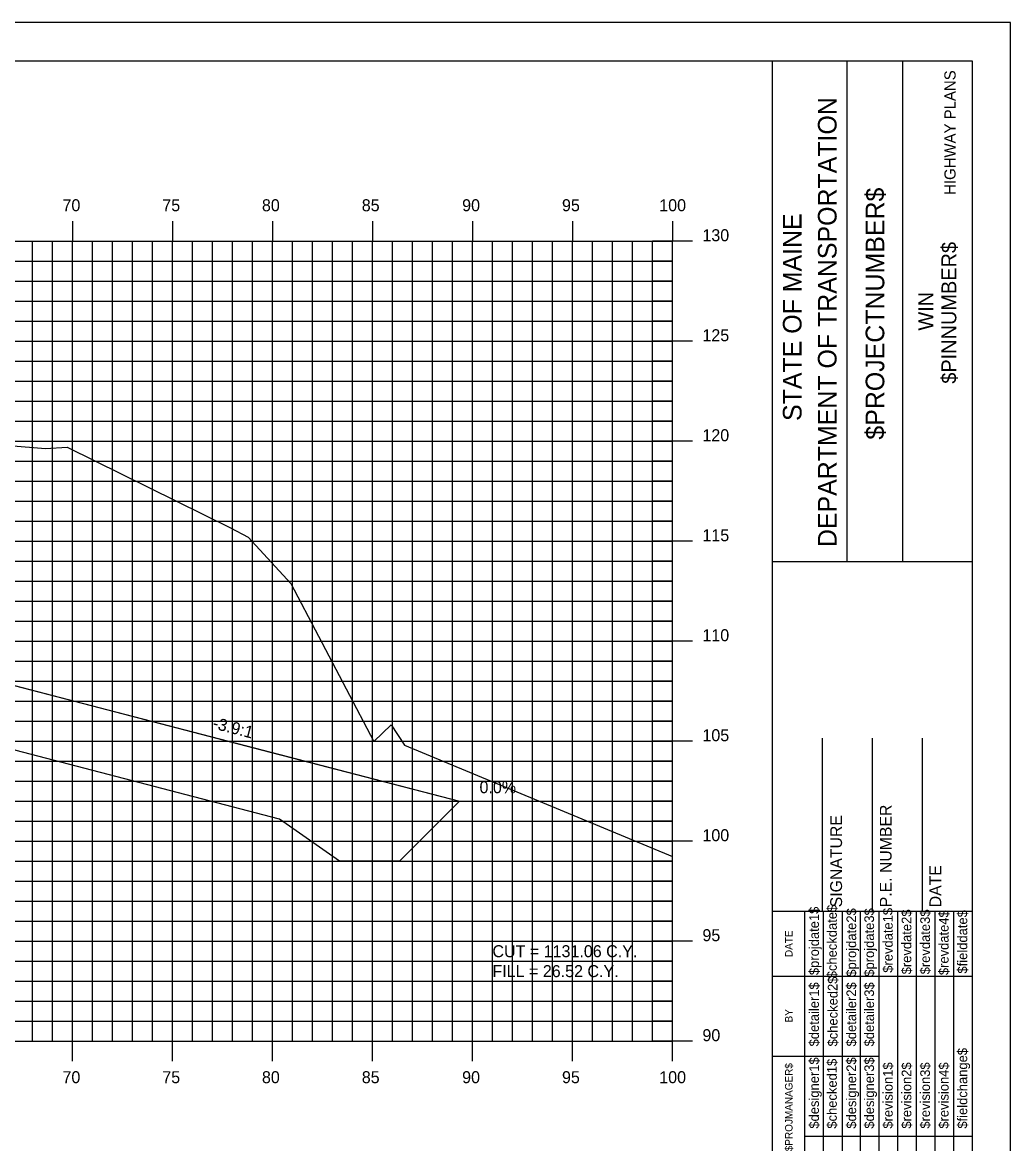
# Model space of a CAD drawing. Extents: x 850598 to 870284, y 366541 to 366651.
# Drawn here: x 860697.4 to 860746.8, y 366595.1 to 366651.2 of the extents above; entities that cross this region are included whole.
import ezdxf

# ---------------------------------------------------------------- set-up
doc = ezdxf.new("R2010")
doc.units = 0
for name, color, linetype in [('ANNOTATION', 7, 'Continuous'), ('BORDER', 7, 'Continuous'), ('D_Drainage_RipRap', 7, 'Continuous'), ('D_Roadway_Centerline', 7, 'Continuous'), ('D_Roadway_SlopeLines', 7, 'Continuous'), ('D_Text_Standard', 7, 'Continuous'), ('H_V ANNOTATION', 7, 'Continuous'), ('HIGHWAY_TITLE', 7, 'Continuous'), ('MAJOR', 7, 'Continuous'), ('MINOR', 7, 'Continuous'), ('PLOT BOUNDARY', 7, 'Continuous'), ('S_Roadway_Centerline', 7, 'Continuous')]:
    doc.layers.add(name, color=color, linetype=linetype)

msp = doc.modelspace()

# ---------------------------------------------------------------- linework, layer by layer
at = {"layer": 'BORDER'}
for p, q in [((860744.942, 366649.225), (860584.942, 366649.225)), ((860734.942, 366544.225), (860734.942, 366649.225)), ((860738.67, 366624.222), (860738.67, 366649.222)), ((860741.465, 366624.222), (860741.465, 366649.222)), ((860744.942, 366544.225), (860744.942, 366649.225)), ((860734.943, 366624.219), (860744.942, 366624.219)), ((860737.442, 366606.728), (860737.442, 366615.376)), ((860739.942, 366606.728), (860739.942, 366615.376)), ((860742.442, 366606.728), (860742.442, 366615.376)), ((860734.942, 366606.728), (860744.942, 366606.728))]:
    msp.add_line(p, q, dxfattribs=at)
for points in [[(860736.557, 366603.478), (860736.557, 366606.728)], [(860737.489, 366589.231), (860737.489, 366606.728)], [(860738.421, 366606.728), (860738.421, 366589.231)], [(860739.353, 366589.231), (860739.353, 366606.728)], [(860740.284, 366589.231), (860740.284, 366606.728)], [(860741.216, 366589.231), (860741.216, 366606.728)], [(860742.148, 366589.231), (860742.148, 366606.728)], [(860743.079, 366589.231), (860743.079, 366606.728)], [(860744.011, 366589.231), (860744.011, 366606.728)], [(860736.557, 366589.231), (860736.557, 366606.022)], [(860734.942, 366603.478), (860744.942, 366603.478)], [(860734.942, 366599.478), (860736.557, 366599.478)], [(860736.557, 366599.478), (860740.283, 366599.478)], [(860736.557, 366595.478), (860744.942, 366595.478)]]:
    msp.add_lwpolyline(points, dxfattribs=at)
at = {"layer": 'D_Drainage_RipRap'}
msp.add_lwpolyline([(860696.194, 366618.221), (860709.44, 366614.781), (860719.302, 366612.221), (860716.302, 366609.221), (860713.302, 366609.221), (860710.302, 366611.331), (860697.056, 366614.771), (860696.194, 366616.721), (860651.128, 366628.422), (860651.128, 366629.922)], close=True, dxfattribs=at)
at = {"layer": 'D_Roadway_Centerline'}
msp.add_lwpolyline([(860589.941, 366628.85), (860593.941, 366626.85), (860598.832, 366628.48), (860598.832, 366628.48), (860603.941, 366630.184), (860618.941, 366631.084), (860629.941, 366631.414), (860640.941, 366631.678), (860644.941, 366631.438), (860646.941, 366631.318), (860651.128, 366629.922), (860696.194, 366618.221), (860709.44, 366614.781), (860719.302, 366612.221), (860723.302, 366612.221)], dxfattribs=at)
at = {"layer": 'D_Roadway_SlopeLines'}
msp.add_lwpolyline([(860651.128, 366629.922), (860719.302, 366612.221), (860719.302, 366612.221)], dxfattribs=at)
at = {"layer": 'MAJOR'}
for p, q in [((860699.941, 366641.227), (860699.941, 366640.225)), ((860699.941, 366641.227), (860699.941, 366640.225)), ((860704.941, 366641.227), (860704.941, 366640.225)), ((860704.941, 366641.227), (860704.941, 366640.225)), ((860709.941, 366641.227), (860709.941, 366640.225)), ((860709.941, 366641.227), (860709.941, 366640.225)), ((860714.941, 366641.227), (860714.941, 366640.225)), ((860714.941, 366641.227), (860714.941, 366640.225)), ((860719.941, 366641.227), (860719.941, 366640.225)), ((860719.941, 366641.227), (860719.941, 366640.225)), ((860724.941, 366641.227), (860724.941, 366640.225)), ((860724.941, 366641.227), (860724.941, 366640.225)), ((860729.941, 366641.227), (860729.941, 366640.225)), ((860729.941, 366641.227), (860729.941, 366640.225)), ((860589.941, 366640.225), (860729.941, 366640.225)), ((860589.941, 366640.225), (860729.941, 366640.225)), ((860589.941, 366640.225), (860729.941, 366640.225)), ((860589.941, 366640.225), (860729.941, 366640.225)), ((860699.941, 366600.225), (860699.941, 366640.225)), ((860699.941, 366600.225), (860699.941, 366640.225)), ((860704.941, 366600.225), (860704.941, 366640.225)), ((860704.941, 366600.225), (860704.941, 366640.225)), ((860709.941, 366600.225), (860709.941, 366640.225)), ((860709.941, 366600.225), (860709.941, 366640.225)), ((860714.941, 366600.225), (860714.941, 366640.225)), ((860714.941, 366600.225), (860714.941, 366640.225)), ((860719.941, 366600.225), (860719.941, 366640.225)), ((860719.941, 366600.225), (860719.941, 366640.225)), ((860724.941, 366600.225), (860724.941, 366640.225)), ((860724.941, 366600.225), (860724.941, 366640.225)), ((860730.943, 366640.225), (860728.939, 366640.225)), ((860730.943, 366640.225), (860728.939, 366640.225)), ((860729.941, 366600.225), (860729.941, 366640.225)), ((860729.941, 366600.225), (860729.941, 366640.225)), ((860729.941, 366600.225), (860729.941, 366640.225)), ((860729.941, 366600.225), (860729.941, 366640.225)), ((860589.941, 366635.225), (860729.941, 366635.225)), ((860589.941, 366635.225), (860729.941, 366635.225)), ((860730.943, 366635.225), (860728.939, 366635.225)), ((860730.943, 366635.225), (860728.939, 366635.225)), ((860589.941, 366630.225), (860729.941, 366630.225)), ((860589.941, 366630.225), (860729.941, 366630.225)), ((860730.943, 366630.225), (860728.939, 366630.225)), ((860730.943, 366630.225), (860728.939, 366630.225)), ((860589.941, 366625.225), (860729.941, 366625.225)), ((860589.941, 366625.225), (860729.941, 366625.225)), ((860730.943, 366625.225), (860728.939, 366625.225)), ((860730.943, 366625.225), (860728.939, 366625.225)), ((860589.941, 366620.225), (860729.941, 366620.225)), ((860589.941, 366620.225), (860729.941, 366620.225)), ((860730.943, 366620.225), (860728.939, 366620.225)), ((860730.943, 366620.225), (860728.939, 366620.225)), ((860589.941, 366615.225), (860729.941, 366615.225)), ((860589.941, 366615.225), (860729.941, 366615.225)), ((860730.943, 366615.225), (860728.939, 366615.225)), ((860730.943, 366615.225), (860728.939, 366615.225)), ((860589.941, 366610.225), (860729.941, 366610.225)), ((860589.941, 366610.225), (860729.941, 366610.225)), ((860730.943, 366610.225), (860728.939, 366610.225)), ((860730.943, 366610.225), (860728.939, 366610.225)), ((860589.941, 366605.225), (860729.941, 366605.225)), ((860589.941, 366605.225), (860729.941, 366605.225)), ((860730.943, 366605.225), (860728.939, 366605.225)), ((860730.943, 366605.225), (860728.939, 366605.225)), ((860589.941, 366600.225), (860729.941, 366600.225)), ((860589.941, 366600.225), (860729.941, 366600.225)), ((860589.941, 366600.225), (860729.941, 366600.225)), ((860589.941, 366600.225), (860729.941, 366600.225)), ((860699.941, 366599.223), (860699.941, 366600.225)), ((860699.941, 366599.223), (860699.941, 366600.225)), ((860704.941, 366599.223), (860704.941, 366600.225)), ((860704.941, 366599.223), (860704.941, 366600.225)), ((860709.941, 366599.223), (860709.941, 366600.225)), ((860709.941, 366599.223), (860709.941, 366600.225)), ((860714.941, 366599.223), (860714.941, 366600.225)), ((860714.941, 366599.223), (860714.941, 366600.225)), ((860719.941, 366599.223), (860719.941, 366600.225)), ((860719.941, 366599.223), (860719.941, 366600.225)), ((860724.941, 366599.223), (860724.941, 366600.225)), ((860724.941, 366599.223), (860724.941, 366600.225)), ((860730.943, 366600.225), (860728.939, 366600.225)), ((860730.943, 366600.225), (860728.939, 366600.225)), ((860729.941, 366599.223), (860729.941, 366600.225)), ((860729.941, 366599.223), (860729.941, 366600.225))]:
    msp.add_line(p, q, dxfattribs=at)
at = {"layer": 'MINOR'}
for p, q in [((860697.941, 366600.225), (860697.941, 366640.225)), ((860697.941, 366600.225), (860697.941, 366640.225)), ((860698.941, 366600.225), (860698.941, 366640.225)), ((860698.941, 366600.225), (860698.941, 366640.225)), ((860700.941, 366600.225), (860700.941, 366640.225)), ((860700.941, 366600.225), (860700.941, 366640.225)), ((860701.941, 366600.225), (860701.941, 366640.225)), ((860701.941, 366600.225), (860701.941, 366640.225)), ((860702.941, 366600.225), (860702.941, 366640.225)), ((860702.941, 366600.225), (860702.941, 366640.225)), ((860703.941, 366600.225), (860703.941, 366640.225)), ((860703.941, 366600.225), (860703.941, 366640.225)), ((860705.941, 366600.225), (860705.941, 366640.225)), ((860705.941, 366600.225), (860705.941, 366640.225)), ((860706.941, 366600.225), (860706.941, 366640.225)), ((860706.941, 366600.225), (860706.941, 366640.225)), ((860707.941, 366600.225), (860707.941, 366640.225)), ((860707.941, 366600.225), (860707.941, 366640.225)), ((860708.941, 366600.225), (860708.941, 366640.225)), ((860708.941, 366600.225), (860708.941, 366640.225)), ((860710.941, 366600.225), (860710.941, 366640.225)), ((860710.941, 366600.225), (860710.941, 366640.225)), ((860711.941, 366600.225), (860711.941, 366640.225)), ((860711.941, 366600.225), (860711.941, 366640.225)), ((860712.941, 366600.225), (860712.941, 366640.225)), ((860712.941, 366600.225), (860712.941, 366640.225)), ((860713.941, 366600.225), (860713.941, 366640.225)), ((860713.941, 366600.225), (860713.941, 366640.225)), ((860715.941, 366600.225), (860715.941, 366640.225)), ((860715.941, 366600.225), (860715.941, 366640.225)), ((860716.941, 366600.225), (860716.941, 366640.225)), ((860716.941, 366600.225), (860716.941, 366640.225)), ((860717.941, 366600.225), (860717.941, 366640.225)), ((860717.941, 366600.225), (860717.941, 366640.225)), ((860718.941, 366600.225), (860718.941, 366640.225)), ((860718.941, 366600.225), (860718.941, 366640.225)), ((860720.941, 366600.225), (860720.941, 366640.225)), ((860720.941, 366600.225), (860720.941, 366640.225)), ((860721.941, 366600.225), (860721.941, 366640.225)), ((860721.941, 366600.225), (860721.941, 366640.225)), ((860722.941, 366600.225), (860722.941, 366640.225)), ((860722.941, 366600.225), (860722.941, 366640.225)), ((860723.941, 366600.225), (860723.941, 366640.225)), ((860723.941, 366600.225), (860723.941, 366640.225)), ((860725.941, 366600.225), (860725.941, 366640.225)), ((860725.941, 366600.225), (860725.941, 366640.225)), ((860726.941, 366600.225), (860726.941, 366640.225)), ((860726.941, 366600.225), (860726.941, 366640.225)), ((860727.941, 366600.225), (860727.941, 366640.225)), ((860727.941, 366600.225), (860727.941, 366640.225)), ((860728.941, 366600.225), (860728.941, 366640.225)), ((860728.941, 366600.225), (860728.941, 366640.225)), ((860589.941, 366639.225), (860729.941, 366639.225)), ((860589.941, 366639.225), (860729.941, 366639.225)), ((860729.941, 366639.225), (860728.939, 366639.225)), ((860729.941, 366639.225), (860728.939, 366639.225)), ((860589.941, 366638.225), (860729.941, 366638.225)), ((860589.941, 366638.225), (860729.941, 366638.225)), ((860729.941, 366638.225), (860728.939, 366638.225)), ((860729.941, 366638.225), (860728.939, 366638.225)), ((860589.941, 366637.225), (860729.941, 366637.225)), ((860589.941, 366637.225), (860729.941, 366637.225)), ((860729.941, 366637.225), (860728.939, 366637.225)), ((860729.941, 366637.225), (860728.939, 366637.225)), ((860589.941, 366636.225), (860729.941, 366636.225)), ((860589.941, 366636.225), (860729.941, 366636.225)), ((860729.941, 366636.225), (860728.939, 366636.225)), ((860729.941, 366636.225), (860728.939, 366636.225)), ((860589.941, 366634.225), (860729.941, 366634.225)), ((860589.941, 366634.225), (860729.941, 366634.225)), ((860729.941, 366634.225), (860728.939, 366634.225)), ((860729.941, 366634.225), (860728.939, 366634.225)), ((860589.941, 366633.225), (860729.941, 366633.225)), ((860589.941, 366633.225), (860729.941, 366633.225)), ((860729.941, 366633.225), (860728.939, 366633.225)), ((860729.941, 366633.225), (860728.939, 366633.225)), ((860589.941, 366632.225), (860729.941, 366632.225)), ((860589.941, 366632.225), (860729.941, 366632.225)), ((860729.941, 366632.225), (860728.939, 366632.225)), ((860729.941, 366632.225), (860728.939, 366632.225)), ((860589.941, 366631.225), (860729.941, 366631.225)), ((860589.941, 366631.225), (860729.941, 366631.225)), ((860729.941, 366631.225), (860728.939, 366631.225)), ((860729.941, 366631.225), (860728.939, 366631.225)), ((860589.941, 366629.225), (860729.941, 366629.225)), ((860589.941, 366629.225), (860729.941, 366629.225)), ((860729.941, 366629.225), (860728.939, 366629.225)), ((860729.941, 366629.225), (860728.939, 366629.225)), ((860589.941, 366628.225), (860729.941, 366628.225)), ((860589.941, 366628.225), (860729.941, 366628.225)), ((860729.941, 366628.225), (860728.939, 366628.225)), ((860729.941, 366628.225), (860728.939, 366628.225)), ((860589.941, 366627.225), (860729.941, 366627.225)), ((860589.941, 366627.225), (860729.941, 366627.225)), ((860729.941, 366627.225), (860728.939, 366627.225)), ((860729.941, 366627.225), (860728.939, 366627.225)), ((860589.941, 366626.225), (860729.941, 366626.225)), ((860589.941, 366626.225), (860729.941, 366626.225)), ((860729.941, 366626.225), (860728.939, 366626.225)), ((860729.941, 366626.225), (860728.939, 366626.225)), ((860589.941, 366624.225), (860729.941, 366624.225)), ((860589.941, 366624.225), (860729.941, 366624.225)), ((860729.941, 366624.225), (860728.939, 366624.225)), ((860729.941, 366624.225), (860728.939, 366624.225)), ((860589.941, 366623.225), (860729.941, 366623.225)), ((860589.941, 366623.225), (860729.941, 366623.225)), ((860729.941, 366623.225), (860728.939, 366623.225)), ((860729.941, 366623.225), (860728.939, 366623.225)), ((860589.941, 366622.225), (860729.941, 366622.225)), ((860589.941, 366622.225), (860729.941, 366622.225)), ((860729.941, 366622.225), (860728.939, 366622.225)), ((860729.941, 366622.225), (860728.939, 366622.225)), ((860589.941, 366621.225), (860729.941, 366621.225)), ((860589.941, 366621.225), (860729.941, 366621.225)), ((860729.941, 366621.225), (860728.939, 366621.225)), ((860729.941, 366621.225), (860728.939, 366621.225)), ((860589.941, 366619.225), (860729.941, 366619.225)), ((860589.941, 366619.225), (860729.941, 366619.225)), ((860729.941, 366619.225), (860728.939, 366619.225)), ((860729.941, 366619.225), (860728.939, 366619.225)), ((860589.941, 366618.225), (860729.941, 366618.225)), ((860589.941, 366618.225), (860729.941, 366618.225)), ((860729.941, 366618.225), (860728.939, 366618.225)), ((860729.941, 366618.225), (860728.939, 366618.225)), ((860589.941, 366617.225), (860729.941, 366617.225)), ((860589.941, 366617.225), (860729.941, 366617.225)), ((860729.941, 366617.225), (860728.939, 366617.225)), ((860729.941, 366617.225), (860728.939, 366617.225)), ((860589.941, 366616.225), (860729.941, 366616.225)), ((860589.941, 366616.225), (860729.941, 366616.225)), ((860729.941, 366616.225), (860728.939, 366616.225)), ((860729.941, 366616.225), (860728.939, 366616.225)), ((860589.941, 366614.225), (860729.941, 366614.225)), ((860589.941, 366614.225), (860729.941, 366614.225)), ((860729.941, 366614.225), (860728.939, 366614.225)), ((860729.941, 366614.225), (860728.939, 366614.225)), ((860589.941, 366613.225), (860729.941, 366613.225)), ((860589.941, 366613.225), (860729.941, 366613.225)), ((860729.941, 366613.225), (860728.939, 366613.225)), ((860729.941, 366613.225), (860728.939, 366613.225)), ((860589.941, 366612.225), (860729.941, 366612.225)), ((860589.941, 366612.225), (860729.941, 366612.225)), ((860729.941, 366612.225), (860728.939, 366612.225)), ((860729.941, 366612.225), (860728.939, 366612.225)), ((860589.941, 366611.225), (860729.941, 366611.225)), ((860589.941, 366611.225), (860729.941, 366611.225)), ((860729.941, 366611.225), (860728.939, 366611.225)), ((860729.941, 366611.225), (860728.939, 366611.225)), ((860589.941, 366609.225), (860729.941, 366609.225)), ((860589.941, 366609.225), (860729.941, 366609.225)), ((860729.941, 366609.225), (860728.939, 366609.225)), ((860729.941, 366609.225), (860728.939, 366609.225)), ((860589.941, 366608.225), (860729.941, 366608.225)), ((860589.941, 366608.225), (860729.941, 366608.225)), ((860729.941, 366608.225), (860728.939, 366608.225)), ((860729.941, 366608.225), (860728.939, 366608.225)), ((860589.941, 366607.225), (860729.941, 366607.225)), ((860589.941, 366607.225), (860729.941, 366607.225)), ((860729.941, 366607.225), (860728.939, 366607.225)), ((860729.941, 366607.225), (860728.939, 366607.225)), ((860589.941, 366606.225), (860729.941, 366606.225)), ((860589.941, 366606.225), (860729.941, 366606.225)), ((860729.941, 366606.225), (860728.939, 366606.225)), ((860729.941, 366606.225), (860728.939, 366606.225)), ((860589.941, 366604.225), (860729.941, 366604.225)), ((860589.941, 366604.225), (860729.941, 366604.225)), ((860729.941, 366604.225), (860728.939, 366604.225)), ((860729.941, 366604.225), (860728.939, 366604.225)), ((860589.941, 366603.225), (860729.941, 366603.225)), ((860589.941, 366603.225), (860729.941, 366603.225)), ((860729.941, 366603.225), (860728.939, 366603.225)), ((860729.941, 366603.225), (860728.939, 366603.225)), ((860589.941, 366602.225), (860729.941, 366602.225)), ((860589.941, 366602.225), (860729.941, 366602.225)), ((860729.941, 366602.225), (860728.939, 366602.225)), ((860729.941, 366602.225), (860728.939, 366602.225)), ((860589.941, 366601.225), (860729.941, 366601.225)), ((860589.941, 366601.225), (860729.941, 366601.225)), ((860729.941, 366601.225), (860728.939, 366601.225)), ((860729.941, 366601.225), (860728.939, 366601.225))]:
    msp.add_line(p, q, dxfattribs=at)
at = {"layer": 'PLOT BOUNDARY'}
msp.add_lwpolyline([(860576.848, 366541.166), (860746.848, 366541.166), (860746.848, 366651.166), (860576.848, 366651.166)], close=True, dxfattribs=at)
at = {"layer": 'S_Roadway_Centerline'}
msp.add_lwpolyline([(860696.778, 366630.018), (860698.597, 366629.855), (860699.685, 366629.928), (860707.842, 366625.886), (860708.722, 366625.43), (860710.857, 366623.115), (860715.009, 366615.203), (860715.881, 366616.048), (860716.548, 366615.023), (860729.941, 366609.466)], dxfattribs=at)

# ---------------------------------------------------------------- texts
at = {"layer": 'ANNOTATION'}
msp.add_text('-3.9:1', height=0.6, rotation=345.4459, dxfattribs=at).set_placement((860706.913, 366615.872))
msp.add_text('0.0%', height=0.6, dxfattribs=at).set_placement((860720.295, 366612.625))
at = {"layer": 'BORDER'}
for s, height, p in [('DEPARTMENT OF TRANSPORTATION', 0.93176, (860738.149, 366624.931)), ('$PROJECTNUMBER$', 0.93176, (860740.534, 366630.304)), ('STATE OF MAINE', 0.93176, (860736.397, 366631.237)), ('$PINNUMBER$', 0.74527, (860744.137, 366633.1)), ('WIN', 0.7453, (860742.978, 366635.755)), ('SIGNATURE', 0.5906, (860738.422, 366606.92)), ('P.E. NUMBER', 0.59055, (860740.902, 366606.92)), ('DATE', 0.5906, (860743.383, 366606.92)), ('$checkdate$', 0.48455, (860738.159, 366603.371)), ('$projdate1$', 0.48455, (860737.265, 366603.529)), ('$projdate2$', 0.48455, (860739.128, 366603.45)), ('$projdate3$', 0.48455, (860740.022, 366603.45)), ('$revdate1$', 0.4845, (860740.954, 366603.647)), ('$revdate2$', 0.4845, (860741.886, 366603.568)), ('$revdate3$', 0.4845, (860742.817, 366603.568)), ('$revdate4$', 0.4845, (860743.749, 366603.529)), ('$fielddate$', 0.48455, (860744.681, 366603.607)), ('DATE', 0.3714, (860735.946, 366604.434)), ('$detailer1$', 0.48455, (860737.265, 366599.963)), ('$checked2$', 0.4845, (860738.196, 366599.963)), ('$detailer2$', 0.48455, (860739.128, 366599.963)), ('$detailer3$', 0.48455, (860740.022, 366599.963)), ('BY', 0.3714, (860735.946, 366601.163)), ('$fieldchange$', 0.48455, (860744.681, 366595.851)), ('$designer1$', 0.48455, (860737.265, 366595.851)), ('$checked1$', 0.4845, (860738.159, 366595.851)), ('$designer2$', 0.48455, (860739.128, 366595.851)), ('$designer3$', 0.48455, (860740.022, 366595.851)), ('$revision1$', 0.48455, (860740.954, 366595.851)), ('$revision2$', 0.48455, (860741.886, 366595.851)), ('$revision3$', 0.48455, (860742.817, 366595.851)), ('$revision4$', 0.48455, (860743.749, 366595.851)), ('$PROJMANAGER$', 0.37275, (860735.946, 366594.723))]:
    msp.add_text(s, height=height, rotation=90, dxfattribs=at).set_placement(p)
at = {"layer": 'D_Text_Standard'}
for s, p in [('CUT = 1131.06 C.Y.', (860720.941, 366604.425)), ('FILL = 26.52 C.Y.', (860720.941, 366603.429))]:
    msp.add_text(s, height=0.6, dxfattribs=at).set_placement(p)
at = {"layer": 'H_V ANNOTATION'}
for s, p in [('70', (860699.444, 366641.725)), ('75', (860704.436, 366641.725)), ('80', (860709.417, 366641.725)), ('85', (860714.409, 366641.725)), ('90', (860719.428, 366641.725)), ('95', (860724.42, 366641.725)), ('100', (860729.283, 366641.725)), ('130', (860731.441, 366640.225)), ('125', (860731.441, 366635.225)), ('120', (860731.441, 366630.225)), ('115', (860731.441, 366625.225)), ('110', (860731.441, 366620.225)), ('105', (860731.441, 366615.225)), ('100', (860731.441, 366610.225)), ('95', (860731.441, 366605.225)), ('90', (860731.441, 366600.225)), ('70', (860699.444, 366598.125)), ('75', (860704.436, 366598.125)), ('80', (860709.417, 366598.125)), ('85', (860714.409, 366598.125)), ('90', (860719.428, 366598.125)), ('95', (860724.42, 366598.125)), ('100', (860729.283, 366598.125))]:
    msp.add_text(s, height=0.6, dxfattribs=at).set_placement(p)
at = {"layer": 'HIGHWAY_TITLE'}
msp.add_text('HIGHWAY PLANS', height=0.55901, rotation=90, dxfattribs=at).set_placement((860744.1, 366642.541))

doc.saveas('drawing.dxf')
